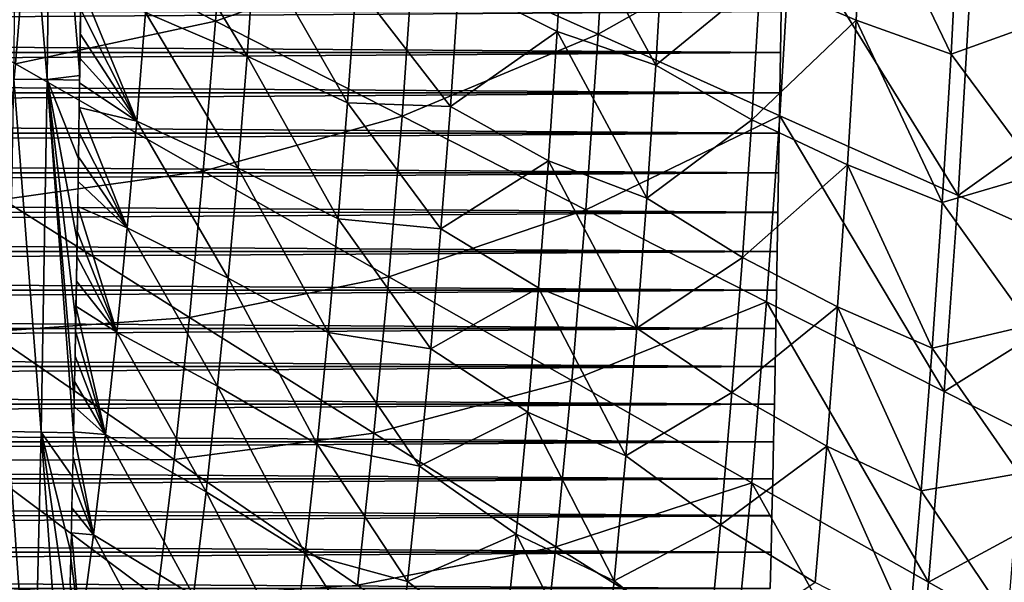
# Model space of a CAD drawing. Header units: millimetres. Extents: x -300 to 300, y -500 to 500.
# Tile 517 of 656: x 122 to 174, y -101 to -71. Entities that reach past the tile are written whole.
import ezdxf

# ---------------------------------------------------------------- set-up
doc = ezdxf.new("R2010")
doc.units = ezdxf.units.MM
doc.header["$LTSCALE"] = 81.481481
for name, color, linetype in [('1', 7, 'CONTINUOUS'), ('18', 7, 'CONTINUOUS'), ('19', 7, 'CONTINUOUS'), ('21', 7, 'CONTINUOUS'), ('5', 7, 'CONTINUOUS'), ('6', 7, 'CONTINUOUS')]:
    doc.layers.add(name, color=color, linetype=linetype)

msp = doc.modelspace()

# ---------------------------------------------------------------- linework, layer by layer
at = {"layer": '1', "color": 7, "linetype": 'CONTINUOUS'}
for points in [[(162.599, -71.027, 16), (162.568, -73.204, 16), (162.599, -71.028, 11), (162.599, -71.027, 16)], [(162.599, -71.028, 11), (162.568, -73.204, 16), (162.568, -73.205, 11), (162.599, -71.028, 11)], [(162.568, -73.204, 16), (162.537, -75.36, 16), (162.568, -73.205, 11), (162.568, -73.204, 16)], [(162.568, -73.205, 11), (162.537, -75.36, 16), (162.537, -75.361, 11), (162.568, -73.205, 11)], [(162.537, -75.36, 16), (162.504, -77.494, 16), (162.537, -75.361, 11), (162.537, -75.36, 16)], [(162.537, -75.361, 11), (162.504, -77.494, 16), (162.504, -77.495, 11), (162.537, -75.361, 11)], [(162.504, -77.494, 16), (162.47, -79.608, 16), (162.504, -77.495, 11), (162.504, -77.494, 16)], [(162.504, -77.495, 11), (162.47, -79.608, 16), (162.47, -79.609, 11), (162.504, -77.495, 11)], [(162.47, -79.608, 16), (162.435, -81.702, 16), (162.47, -79.609, 11), (162.47, -79.608, 16)], [(162.47, -79.609, 11), (162.435, -81.702, 16), (162.435, -81.703, 11), (162.47, -79.609, 11)], [(162.435, -81.702, 16), (162.4, -83.777, 16), (162.435, -81.703, 11), (162.435, -81.702, 16)], [(162.435, -81.703, 11), (162.4, -83.777, 16), (162.4, -83.778, 11), (162.435, -81.703, 11)], [(162.4, -83.777, 16), (162.363, -85.834, 16), (162.4, -83.778, 11), (162.4, -83.777, 16)], [(162.4, -83.778, 11), (162.363, -85.834, 16), (162.363, -85.835, 11), (162.4, -83.778, 11)], [(162.363, -85.834, 16), (162.325, -87.873, 16), (162.363, -85.835, 11), (162.363, -85.834, 16)], [(162.363, -85.835, 11), (162.325, -87.873, 16), (162.325, -87.873, 11), (162.363, -85.835, 11)], [(162.325, -87.873, 16), (162.286, -89.894, 16), (162.325, -87.873, 11), (162.325, -87.873, 16)], [(162.325, -87.873, 11), (162.286, -89.894, 16), (162.286, -89.895, 11), (162.325, -87.873, 11)], [(162.286, -89.894, 16), (162.245, -91.9, 16), (162.286, -89.895, 11), (162.286, -89.894, 16)], [(162.286, -89.895, 11), (162.245, -91.9, 16), (162.245, -91.9, 11), (162.286, -89.895, 11)], [(162.245, -91.9, 16), (162.204, -93.889, 16), (162.245, -91.9, 11), (162.245, -91.9, 16)], [(162.245, -91.9, 11), (162.204, -93.889, 16), (162.204, -93.889, 11), (162.245, -91.9, 11)], [(162.204, -93.889, 16), (162.162, -95.862, 16), (162.204, -93.889, 11), (162.204, -93.889, 16)], [(162.204, -93.889, 11), (162.162, -95.862, 16), (162.162, -95.862, 11), (162.204, -93.889, 11)], [(162.162, -95.862, 16), (162.118, -97.821, 16), (162.162, -95.862, 11), (162.162, -95.862, 16)], [(162.162, -95.862, 11), (162.118, -97.821, 16), (162.118, -97.82, 11), (162.162, -95.862, 11)], [(162.118, -97.821, 16), (162.074, -99.764, 16), (162.118, -97.82, 11), (162.118, -97.821, 16)], [(162.118, -97.82, 11), (162.074, -99.764, 16), (162.074, -99.764, 11), (162.118, -97.82, 11)], [(162.074, -99.764, 16), (162.028, -101.694, 16), (162.074, -99.764, 11), (162.074, -99.764, 16)], [(162.074, -99.764, 11), (162.028, -101.694, 16), (162.028, -101.693, 11), (162.074, -99.764, 11)]]:
    msp.add_3dface(points, dxfattribs=at)
at = {"layer": '18', "color": 7, "linetype": 'CONTINUOUS'}
for points in [[(121.819, -74.625, 58.294), (122.035, -55.908, 58.268), (123.59, -74.651, 58.348), (121.819, -74.625, 58.294)], [(122.035, -55.908, 58.268), (123.806, -55.925, 58.322), (123.59, -74.651, 58.348), (122.035, -55.908, 58.268)], [(123.59, -74.651, 58.348), (123.806, -55.925, 58.322), (125.318, -74.426, 58.279), (123.59, -74.651, 58.348)], [(123.806, -55.925, 58.322), (125.53, -55.948, 58.254), (125.318, -74.426, 58.279), (123.806, -55.925, 58.322)], [(125.318, -74.426, 58.279), (125.53, -55.948, 58.254), (125.379, -69.892, 58.273), (125.318, -74.426, 58.279)], [(121.496, -93.344, 58.321), (121.819, -74.625, 58.294), (123.268, -93.381, 58.373), (121.496, -93.344, 58.321)], [(121.819, -74.625, 58.294), (123.59, -74.651, 58.348), (123.268, -93.381, 58.373), (121.819, -74.625, 58.294)], [(123.268, -93.381, 58.373), (123.59, -74.651, 58.348), (124.992, -93.426, 58.304), (123.268, -93.381, 58.373)], [(125.314, -74.68, 58.279), (123.59, -74.651, 58.348), (125.318, -74.426, 58.279), (125.314, -74.68, 58.279)], [(123.59, -74.651, 58.348), (125.314, -74.68, 58.279), (125.253, -78.86, 58.285), (123.59, -74.651, 58.348)], [(123.59, -74.651, 58.348), (125.253, -78.86, 58.285), (125.182, -83.203, 58.29), (123.59, -74.651, 58.348)], [(124.992, -93.426, 58.304), (123.59, -74.651, 58.348), (125.028, -91.64, 58.301), (124.992, -93.426, 58.304)], [(125.028, -91.64, 58.301), (123.59, -74.651, 58.348), (125.107, -87.46, 58.296), (125.028, -91.64, 58.301)], [(125.107, -87.46, 58.296), (123.59, -74.651, 58.348), (125.182, -83.203, 58.29), (125.107, -87.46, 58.296)], [(121.047, -112.065, 58.344), (121.496, -93.344, 58.321), (122.819, -112.115, 58.396), (121.047, -112.065, 58.344)], [(121.496, -93.344, 58.321), (123.268, -93.381, 58.373), (122.819, -112.115, 58.396), (121.496, -93.344, 58.321)], [(122.819, -112.115, 58.396), (123.268, -93.381, 58.373), (124.562, -111.496, 58.325), (122.819, -112.115, 58.396)], [(123.268, -93.381, 58.373), (124.992, -93.426, 58.304), (124.944, -95.748, 58.307), (123.268, -93.381, 58.373)], [(123.268, -93.381, 58.373), (124.944, -95.748, 58.307), (124.855, -99.786, 58.312), (123.268, -93.381, 58.373)], [(124.562, -111.496, 58.325), (123.268, -93.381, 58.373), (124.762, -103.756, 58.316), (124.562, -111.496, 58.325)], [(124.762, -103.756, 58.316), (123.268, -93.381, 58.373), (124.855, -99.786, 58.312), (124.762, -103.756, 58.316)]]:
    msp.add_3dface(points, dxfattribs=at)
at = {"layer": '19', "color": 7, "linetype": 'CONTINUOUS'}
for points in [[(181.948, -73.713, 67.328), (182.504, -62.182, 67.271), (172.638, -70.109, 68.617), (181.948, -73.713, 67.328)], [(152.879, -72.244, 70.906), (153.443, -62.675, 70.854), (143.067, -67.841, 71.859), (152.879, -72.244, 70.906)], [(152.879, -72.244, 70.906), (163.13, -66.442, 69.79), (153.443, -62.675, 70.854), (152.879, -72.244, 70.906)], [(132.542, -71.548, 72.76), (133.114, -63.362, 72.712), (122.511, -66.41, 73.513), (132.542, -71.548, 72.76)], [(132.542, -71.548, 72.76), (143.067, -67.841, 71.859), (133.114, -63.362, 72.712), (132.542, -71.548, 72.76)], [(121.906, -73.816, 73.56), (122.511, -66.41, 73.513), (111.823, -68.021, 74.216), (121.906, -73.816, 73.56)], [(121.906, -73.816, 73.56), (132.542, -71.548, 72.76), (122.511, -66.41, 73.513), (121.906, -73.816, 73.56)], [(162.532, -76.58, 69.848), (163.13, -66.442, 69.79), (152.879, -72.244, 70.906), (162.532, -76.58, 69.848)], [(162.532, -76.58, 69.848), (172.008, -80.801, 68.679), (163.13, -66.442, 69.79), (162.532, -76.58, 69.848)], [(172.008, -80.801, 68.679), (172.638, -70.109, 68.617), (163.13, -66.442, 69.79), (172.008, -80.801, 68.679)], [(142.452, -76.601, 71.913), (143.067, -67.841, 71.859), (132.542, -71.548, 72.76), (142.452, -76.601, 71.913)], [(142.452, -76.601, 71.913), (152.879, -72.244, 70.906), (143.067, -67.841, 71.859), (142.452, -76.601, 71.913)], [(172.008, -80.801, 68.679), (181.948, -73.713, 67.328), (172.638, -70.109, 68.617), (172.008, -80.801, 68.679)], [(131.888, -79.522, 72.814), (132.542, -71.548, 72.76), (121.906, -73.816, 73.56), (131.888, -79.522, 72.814)], [(131.888, -79.522, 72.814), (142.452, -76.601, 71.913), (132.542, -71.548, 72.76), (131.888, -79.522, 72.814)], [(152.224, -81.567, 70.965), (152.879, -72.244, 70.906), (142.452, -76.601, 71.913), (152.224, -81.567, 70.965)], [(152.224, -81.567, 70.965), (162.532, -76.58, 69.848), (152.879, -72.244, 70.906), (152.224, -81.567, 70.965)], [(181.286, -84.949, 67.395), (181.948, -73.713, 67.328), (172.008, -80.801, 68.679), (181.286, -84.949, 67.395)], [(121.224, -81.028, 73.611), (131.888, -79.522, 72.814), (121.906, -73.816, 73.56), (121.224, -81.028, 73.611)], [(141.751, -85.133, 71.972), (142.452, -76.601, 71.913), (131.888, -79.522, 72.814), (141.751, -85.133, 71.972)], [(141.751, -85.133, 71.972), (152.224, -81.567, 70.965), (142.452, -76.601, 71.913), (141.751, -85.133, 71.972)], [(161.836, -86.456, 69.912), (162.532, -76.58, 69.848), (152.224, -81.567, 70.965), (161.836, -86.456, 69.912)], [(161.836, -86.456, 69.912), (171.274, -91.215, 68.749), (162.532, -76.58, 69.848), (161.836, -86.456, 69.912)], [(171.274, -91.215, 68.749), (172.008, -80.801, 68.679), (162.532, -76.58, 69.848), (171.274, -91.215, 68.749)], [(131.152, -87.286, 72.872), (131.888, -79.522, 72.814), (121.224, -81.028, 73.611), (131.152, -87.286, 72.872)], [(131.152, -87.286, 72.872), (141.751, -85.133, 71.972), (131.888, -79.522, 72.814), (131.152, -87.286, 72.872)], [(120.466, -88.047, 73.667), (131.152, -87.286, 72.872), (121.224, -81.028, 73.611), (120.466, -88.047, 73.667)], [(171.274, -91.215, 68.749), (181.286, -84.949, 67.395), (172.008, -80.801, 68.679), (171.274, -91.215, 68.749)], [(151.476, -90.646, 71.031), (152.224, -81.567, 70.965), (141.751, -85.133, 71.972), (151.476, -90.646, 71.031)], [(151.476, -90.646, 71.031), (161.836, -86.456, 69.912), (152.224, -81.567, 70.965), (151.476, -90.646, 71.031)], [(140.961, -93.44, 72.037), (141.751, -85.133, 71.972), (131.152, -87.286, 72.872), (140.961, -93.44, 72.037)], [(140.961, -93.44, 72.037), (151.476, -90.646, 71.031), (141.751, -85.133, 71.972), (140.961, -93.44, 72.037)], [(180.516, -95.89, 67.47), (181.286, -84.949, 67.395), (171.274, -91.215, 68.749), (180.516, -95.89, 67.47)], [(161.042, -96.073, 69.984), (161.836, -86.456, 69.912), (151.476, -90.646, 71.031), (161.042, -96.073, 69.984)], [(161.042, -96.073, 69.984), (170.437, -101.354, 68.826), (161.836, -86.456, 69.912), (161.042, -96.073, 69.984)], [(170.437, -101.354, 68.826), (171.274, -91.215, 68.749), (161.836, -86.456, 69.912), (170.437, -101.354, 68.826)], [(130.332, -94.842, 72.935), (131.152, -87.286, 72.872), (120.466, -88.047, 73.667), (130.332, -94.842, 72.935)], [(130.332, -94.842, 72.935), (140.961, -93.44, 72.037), (131.152, -87.286, 72.872), (130.332, -94.842, 72.935)], [(119.629, -94.875, 73.726), (130.332, -94.842, 72.935), (120.466, -88.047, 73.667), (119.629, -94.875, 73.726)], [(150.633, -99.483, 71.103), (151.476, -90.646, 71.031), (140.961, -93.44, 72.037), (150.633, -99.483, 71.103)], [(150.633, -99.483, 71.103), (161.042, -96.073, 69.984), (151.476, -90.646, 71.031), (150.633, -99.483, 71.103)], [(170.437, -101.354, 68.826), (180.516, -95.89, 67.47), (171.274, -91.215, 68.749), (170.437, -101.354, 68.826)], [(140.081, -101.521, 72.108), (140.961, -93.44, 72.037), (130.332, -94.842, 72.935), (140.081, -101.521, 72.108)], [(140.081, -101.521, 72.108), (150.633, -99.483, 71.103), (140.961, -93.44, 72.037), (140.081, -101.521, 72.108)], [(118.714, -101.512, 73.789), (129.428, -102.19, 73.002), (119.629, -94.875, 73.726), (118.714, -101.512, 73.789)], [(129.428, -102.19, 73.002), (130.332, -94.842, 72.935), (119.629, -94.875, 73.726), (129.428, -102.19, 73.002)], [(129.428, -102.19, 73.002), (140.081, -101.521, 72.108), (130.332, -94.842, 72.935), (129.428, -102.19, 73.002)], [(160.148, -105.432, 70.062), (161.042, -96.073, 69.984), (150.633, -99.483, 71.103), (160.148, -105.432, 70.062)], [(160.148, -105.432, 70.062), (169.493, -111.22, 68.911), (161.042, -96.073, 69.984), (160.148, -105.432, 70.062)], [(169.493, -111.22, 68.911), (170.437, -101.354, 68.826), (161.042, -96.073, 69.984), (169.493, -111.22, 68.911)], [(179.636, -106.54, 67.553), (180.516, -95.89, 67.47), (170.437, -101.354, 68.826), (179.636, -106.54, 67.553)], [(149.695, -108.081, 71.18), (150.633, -99.483, 71.103), (140.081, -101.521, 72.108), (149.695, -108.081, 71.18)], [(149.695, -108.081, 71.18), (160.148, -105.432, 70.062), (150.633, -99.483, 71.103), (149.695, -108.081, 71.18)], [(169.493, -111.22, 68.911), (179.636, -106.54, 67.553), (170.437, -101.354, 68.826), (169.493, -111.22, 68.911)]]:
    msp.add_3dface(points, dxfattribs=at)
at = {"layer": '21', "color": 7, "linetype": 'CONTINUOUS'}
for points in [[(166.997, -63.649, 54.222), (166.588, -71.49, 54.262), (161.495, -69.324, 54.876), (166.997, -63.649, 54.222)], [(166.588, -71.49, 54.262), (166.997, -63.649, 54.222), (171.637, -73.297, 53.614), (166.588, -71.49, 54.262)], [(171.637, -73.297, 53.614), (166.997, -63.649, 54.222), (172.055, -65.257, 53.573), (171.637, -73.297, 53.614)], [(128.823, -71.088, 58.007), (129.247, -65.202, 57.972), (134.219, -73.396, 57.573), (128.823, -71.088, 58.007)], [(134.219, -73.396, 57.573), (129.247, -65.202, 57.972), (134.655, -67.317, 57.536), (134.219, -73.396, 57.573)], [(150.706, -72.094, 56.05), (145.473, -69.447, 56.568), (151.127, -65.085, 56.011), (150.706, -72.094, 56.05)], [(150.706, -72.094, 56.05), (151.127, -65.085, 56.011), (155.939, -73.89, 55.496), (150.706, -72.094, 56.05)], [(155.939, -73.89, 55.496), (151.127, -65.085, 56.011), (156.367, -66.703, 55.456), (155.939, -73.89, 55.496)], [(171.637, -73.297, 53.614), (172.055, -65.257, 53.573), (176.817, -71.443, 52.914), (171.637, -73.297, 53.614)], [(155.939, -73.89, 55.496), (156.367, -66.703, 55.456), (161.495, -69.324, 54.876), (155.939, -73.89, 55.496)], [(134.219, -73.396, 57.573), (134.655, -67.317, 57.536), (139.56, -75.879, 57.112), (134.219, -73.396, 57.573)], [(139.56, -75.879, 57.112), (134.655, -67.317, 57.536), (140.008, -69.593, 57.074), (139.56, -75.879, 57.112)], [(139.56, -75.879, 57.112), (140.008, -69.593, 57.074), (145.022, -76.074, 56.608), (139.56, -75.879, 57.112)], [(145.022, -76.074, 56.608), (140.008, -69.593, 57.074), (145.473, -69.447, 56.568), (145.022, -76.074, 56.608)], [(145.022, -76.074, 56.608), (145.473, -69.447, 56.568), (150.706, -72.094, 56.05), (145.022, -76.074, 56.608)], [(161.046, -76.785, 54.919), (155.939, -73.89, 55.496), (161.495, -69.324, 54.876), (161.046, -76.785, 54.919)], [(166.588, -71.49, 54.262), (161.046, -76.785, 54.919), (161.495, -69.324, 54.876), (166.588, -71.49, 54.262)], [(125.365, -70.915, 58.269), (125.382, -69.618, 58.268), (128.355, -76.861, 58.045), (125.365, -70.915, 58.269)], [(128.355, -76.861, 58.045), (125.382, -69.618, 58.268), (128.823, -71.088, 58.007), (128.355, -76.861, 58.045)], [(125.348, -72.215, 58.271), (125.365, -70.915, 58.269), (128.355, -76.861, 58.045), (125.348, -72.215, 58.271)], [(128.355, -76.861, 58.045), (128.823, -71.088, 58.007), (133.74, -79.36, 57.613), (128.355, -76.861, 58.045)], [(133.74, -79.36, 57.613), (128.823, -71.088, 58.007), (134.219, -73.396, 57.573), (133.74, -79.36, 57.613)], [(166.588, -71.49, 54.262), (166.125, -79.181, 54.307), (161.046, -76.785, 54.919), (166.588, -71.49, 54.262)], [(166.125, -79.181, 54.307), (166.588, -71.49, 54.262), (171.165, -81.183, 53.66), (166.125, -79.181, 54.307)], [(171.165, -81.183, 53.66), (166.588, -71.49, 54.262), (171.637, -73.297, 53.614), (171.165, -81.183, 53.66)], [(176.357, -79.648, 52.96), (171.637, -73.297, 53.614), (176.817, -71.443, 52.914), (176.357, -79.648, 52.96)], [(125.33, -73.518, 58.273), (125.348, -72.215, 58.271), (128.355, -76.861, 58.045), (125.33, -73.518, 58.273)], [(150.235, -78.969, 56.092), (145.022, -76.074, 56.608), (150.706, -72.094, 56.05), (150.235, -78.969, 56.092)], [(150.235, -78.969, 56.092), (150.706, -72.094, 56.05), (155.462, -80.941, 55.54), (150.235, -78.969, 56.092)], [(155.462, -80.941, 55.54), (150.706, -72.094, 56.05), (155.939, -73.89, 55.496), (155.462, -80.941, 55.54)], [(125.312, -74.824, 58.275), (125.33, -73.518, 58.273), (128.355, -76.861, 58.045), (125.312, -74.824, 58.275)], [(133.74, -79.36, 57.613), (134.219, -73.396, 57.573), (139.066, -82.045, 57.154), (133.74, -79.36, 57.613)], [(139.066, -82.045, 57.154), (134.219, -73.396, 57.573), (139.56, -75.879, 57.112), (139.066, -82.045, 57.154)], [(171.165, -81.183, 53.66), (171.637, -73.297, 53.614), (176.357, -79.648, 52.96), (171.165, -81.183, 53.66)], [(155.462, -80.941, 55.54), (155.939, -73.89, 55.496), (161.046, -76.785, 54.919), (155.462, -80.941, 55.54)], [(125.293, -76.132, 58.277), (125.312, -74.824, 58.275), (128.355, -76.861, 58.045), (125.293, -76.132, 58.277)], [(139.066, -82.045, 57.154), (139.56, -75.879, 57.112), (144.523, -82.575, 56.652), (139.066, -82.045, 57.154)], [(144.523, -82.575, 56.652), (139.56, -75.879, 57.112), (145.022, -76.074, 56.608), (144.523, -82.575, 56.652)], [(125.274, -77.443, 58.279), (125.293, -76.132, 58.277), (127.844, -82.522, 58.085), (125.274, -77.443, 58.279)], [(127.844, -82.522, 58.085), (125.293, -76.132, 58.277), (128.355, -76.861, 58.045), (127.844, -82.522, 58.085)], [(144.523, -82.575, 56.652), (145.022, -76.074, 56.608), (150.235, -78.969, 56.092), (144.523, -82.575, 56.652)], [(127.844, -82.522, 58.085), (128.355, -76.861, 58.045), (133.217, -85.208, 57.655), (127.844, -82.522, 58.085)], [(133.217, -85.208, 57.655), (128.355, -76.861, 58.045), (133.74, -79.36, 57.613), (133.217, -85.208, 57.655)], [(160.545, -84.103, 54.965), (155.462, -80.941, 55.54), (161.046, -76.785, 54.919), (160.545, -84.103, 54.965)], [(166.125, -79.181, 54.307), (160.545, -84.103, 54.965), (161.046, -76.785, 54.919), (166.125, -79.181, 54.307)], [(125.254, -78.755, 58.281), (125.274, -77.443, 58.279), (127.844, -82.522, 58.085), (125.254, -78.755, 58.281)], [(125.233, -80.069, 58.283), (125.254, -78.755, 58.281), (127.844, -82.522, 58.085), (125.233, -80.069, 58.283)], [(149.715, -85.711, 56.138), (144.523, -82.575, 56.652), (150.235, -78.969, 56.092), (149.715, -85.711, 56.138)], [(149.715, -85.711, 56.138), (150.235, -78.969, 56.092), (154.933, -87.856, 55.588), (149.715, -85.711, 56.138)], [(154.933, -87.856, 55.588), (150.235, -78.969, 56.092), (155.462, -80.941, 55.54), (154.933, -87.856, 55.588)], [(133.217, -85.208, 57.655), (133.74, -79.36, 57.613), (138.527, -88.093, 57.199), (133.217, -85.208, 57.655)], [(138.527, -88.093, 57.199), (133.74, -79.36, 57.613), (139.066, -82.045, 57.154), (138.527, -88.093, 57.199)], [(166.125, -79.181, 54.307), (165.608, -86.724, 54.356), (160.545, -84.103, 54.965), (166.125, -79.181, 54.307)], [(165.608, -86.724, 54.356), (166.125, -79.181, 54.307), (170.637, -88.917, 53.711), (165.608, -86.724, 54.356)], [(170.637, -88.917, 53.711), (166.125, -79.181, 54.307), (171.165, -81.183, 53.66), (170.637, -88.917, 53.711)], [(125.212, -81.386, 58.285), (125.233, -80.069, 58.283), (127.844, -82.522, 58.085), (125.212, -81.386, 58.285)], [(175.84, -87.694, 53.01), (171.165, -81.183, 53.66), (176.357, -79.648, 52.96), (175.84, -87.694, 53.01)], [(154.933, -87.856, 55.588), (155.462, -80.941, 55.54), (160.545, -84.103, 54.965), (154.933, -87.856, 55.588)], [(125.19, -82.705, 58.286), (125.212, -81.386, 58.285), (127.289, -88.07, 58.128), (125.19, -82.705, 58.286)], [(127.289, -88.07, 58.128), (125.212, -81.386, 58.285), (127.844, -82.522, 58.085), (127.289, -88.07, 58.128)], [(170.637, -88.917, 53.711), (171.165, -81.183, 53.66), (175.84, -87.694, 53.01), (170.637, -88.917, 53.711)], [(138.527, -88.093, 57.199), (139.066, -82.045, 57.154), (143.976, -88.948, 56.698), (138.527, -88.093, 57.199)], [(143.976, -88.948, 56.698), (139.066, -82.045, 57.154), (144.523, -82.575, 56.652), (143.976, -88.948, 56.698)], [(127.289, -88.07, 58.128), (127.844, -82.522, 58.085), (132.648, -90.942, 57.7), (127.289, -88.07, 58.128)], [(132.648, -90.942, 57.7), (127.844, -82.522, 58.085), (133.217, -85.208, 57.655), (132.648, -90.942, 57.7)], [(143.976, -88.948, 56.698), (144.523, -82.575, 56.652), (149.715, -85.711, 56.138), (143.976, -88.948, 56.698)], [(125.168, -84.027, 58.288), (125.19, -82.705, 58.286), (127.289, -88.07, 58.128), (125.168, -84.027, 58.288)], [(125.145, -85.352, 58.29), (125.168, -84.027, 58.288), (127.289, -88.07, 58.128), (125.145, -85.352, 58.29)], [(159.991, -91.279, 55.016), (154.933, -87.856, 55.588), (160.545, -84.103, 54.965), (159.991, -91.279, 55.016)], [(165.608, -86.724, 54.356), (159.991, -91.279, 55.016), (160.545, -84.103, 54.965), (165.608, -86.724, 54.356)], [(132.648, -90.942, 57.7), (133.217, -85.208, 57.655), (137.941, -94.021, 57.246), (132.648, -90.942, 57.7)], [(137.941, -94.021, 57.246), (133.217, -85.208, 57.655), (138.527, -88.093, 57.199), (137.941, -94.021, 57.246)], [(125.121, -86.68, 58.292), (125.145, -85.352, 58.29), (127.289, -88.07, 58.128), (125.121, -86.68, 58.292)], [(149.144, -92.321, 56.188), (143.976, -88.948, 56.698), (149.715, -85.711, 56.138), (149.144, -92.321, 56.188)], [(149.144, -92.321, 56.188), (149.715, -85.711, 56.138), (154.354, -94.637, 55.639), (149.144, -92.321, 56.188)], [(154.354, -94.637, 55.639), (149.715, -85.711, 56.138), (154.933, -87.856, 55.588), (154.354, -94.637, 55.639)], [(125.097, -88.011, 58.294), (125.121, -86.68, 58.292), (126.69, -93.508, 58.173), (125.097, -88.011, 58.294)], [(126.69, -93.508, 58.173), (125.121, -86.68, 58.292), (127.289, -88.07, 58.128), (126.69, -93.508, 58.173)], [(165.608, -86.724, 54.356), (165.035, -94.119, 54.408), (159.991, -91.279, 55.016), (165.608, -86.724, 54.356)], [(165.035, -94.119, 54.408), (165.608, -86.724, 54.356), (170.054, -96.5, 53.766), (165.035, -94.119, 54.408)], [(170.054, -96.5, 53.766), (165.608, -86.724, 54.356), (170.637, -88.917, 53.711), (170.054, -96.5, 53.766)], [(154.354, -94.637, 55.639), (154.933, -87.856, 55.588), (159.991, -91.279, 55.016), (154.354, -94.637, 55.639)], [(175.266, -95.582, 53.065), (170.637, -88.917, 53.711), (175.84, -87.694, 53.01), (175.266, -95.582, 53.065)], [(125.072, -89.346, 58.296), (125.097, -88.011, 58.294), (126.69, -93.508, 58.173), (125.072, -89.346, 58.296)], [(126.69, -93.508, 58.173), (127.289, -88.07, 58.128), (132.034, -96.562, 57.748), (126.69, -93.508, 58.173)], [(132.034, -96.562, 57.748), (127.289, -88.07, 58.128), (132.648, -90.942, 57.7), (132.034, -96.562, 57.748)], [(137.941, -94.021, 57.246), (138.527, -88.093, 57.199), (143.381, -95.196, 56.748), (137.941, -94.021, 57.246)], [(143.381, -95.196, 56.748), (138.527, -88.093, 57.199), (143.976, -88.948, 56.698), (143.381, -95.196, 56.748)], [(143.381, -95.196, 56.748), (143.976, -88.948, 56.698), (149.144, -92.321, 56.188), (143.381, -95.196, 56.748)], [(170.054, -96.5, 53.766), (170.637, -88.917, 53.711), (175.266, -95.582, 53.065), (170.054, -96.5, 53.766)], [(125.047, -90.683, 58.298), (125.072, -89.346, 58.296), (126.69, -93.508, 58.173), (125.047, -90.683, 58.298)], [(125.02, -92.022, 58.3), (125.047, -90.683, 58.298), (126.69, -93.508, 58.173), (125.02, -92.022, 58.3)], [(132.034, -96.562, 57.748), (132.648, -90.942, 57.7), (137.309, -99.832, 57.296), (132.034, -96.562, 57.748)], [(137.309, -99.832, 57.296), (132.648, -90.942, 57.7), (137.941, -94.021, 57.246), (137.309, -99.832, 57.296)], [(159.383, -98.313, 55.07), (154.354, -94.637, 55.639), (159.991, -91.279, 55.016), (159.383, -98.313, 55.07)], [(165.035, -94.119, 54.408), (159.383, -98.313, 55.07), (159.991, -91.279, 55.016), (165.035, -94.119, 54.408)], [(124.993, -93.364, 58.302), (125.02, -92.022, 58.3), (126.69, -93.508, 58.173), (124.993, -93.364, 58.302)], [(148.522, -98.8, 56.24), (143.381, -95.196, 56.748), (149.144, -92.321, 56.188), (148.522, -98.8, 56.24)], [(148.522, -98.8, 56.24), (149.144, -92.321, 56.188), (153.723, -101.283, 55.693), (148.522, -98.8, 56.24)], [(153.723, -101.283, 55.693), (149.144, -92.321, 56.188), (154.354, -94.637, 55.639), (153.723, -101.283, 55.693)], [(124.966, -94.707, 58.304), (124.993, -93.364, 58.302), (126.047, -98.835, 58.221), (124.966, -94.707, 58.304)], [(126.047, -98.835, 58.221), (124.993, -93.364, 58.302), (126.69, -93.508, 58.173), (126.047, -98.835, 58.221)], [(126.047, -98.835, 58.221), (126.69, -93.508, 58.173), (131.375, -102.068, 57.798), (126.047, -98.835, 58.221)], [(131.375, -102.068, 57.798), (126.69, -93.508, 58.173), (132.034, -96.562, 57.748), (131.375, -102.068, 57.798)], [(137.309, -99.832, 57.296), (137.941, -94.021, 57.246), (142.736, -101.319, 56.8), (137.309, -99.832, 57.296)], [(142.736, -101.319, 56.8), (137.941, -94.021, 57.246), (143.381, -95.196, 56.748), (142.736, -101.319, 56.8)], [(165.035, -94.119, 54.408), (164.408, -101.367, 54.465), (159.383, -98.313, 55.07), (165.035, -94.119, 54.408)], [(164.408, -101.367, 54.465), (165.035, -94.119, 54.408), (169.414, -103.933, 53.824), (164.408, -101.367, 54.465)], [(169.414, -103.933, 53.824), (165.035, -94.119, 54.408), (170.054, -96.5, 53.766), (169.414, -103.933, 53.824)], [(124.937, -96.051, 58.305), (124.966, -94.707, 58.304), (126.047, -98.835, 58.221), (124.937, -96.051, 58.305)], [(153.723, -101.283, 55.693), (154.354, -94.637, 55.639), (159.383, -98.313, 55.07), (153.723, -101.283, 55.693)], [(142.736, -101.319, 56.8), (143.381, -95.196, 56.748), (148.522, -98.8, 56.24), (142.736, -101.319, 56.8)], [(174.633, -103.315, 53.124), (170.054, -96.5, 53.766), (175.266, -95.582, 53.065), (174.633, -103.315, 53.124)], [(124.908, -97.396, 58.307), (124.937, -96.051, 58.305), (126.047, -98.835, 58.221), (124.908, -97.396, 58.307)], [(131.375, -102.068, 57.798), (132.034, -96.562, 57.748), (136.63, -105.526, 57.349), (131.375, -102.068, 57.798)], [(136.63, -105.526, 57.349), (132.034, -96.562, 57.748), (137.309, -99.832, 57.296), (136.63, -105.526, 57.349)], [(169.414, -103.933, 53.824), (170.054, -96.5, 53.766), (174.633, -103.315, 53.124), (169.414, -103.933, 53.824)], [(124.878, -98.741, 58.309), (124.908, -97.396, 58.307), (126.047, -98.835, 58.221), (124.878, -98.741, 58.309)], [(158.721, -105.206, 55.128), (153.723, -101.283, 55.693), (159.383, -98.313, 55.07), (158.721, -105.206, 55.128)], [(164.408, -101.367, 54.465), (158.721, -105.206, 55.128), (159.383, -98.313, 55.07), (164.408, -101.367, 54.465)], [(124.848, -100.087, 58.311), (124.878, -98.741, 58.309), (125.359, -104.052, 58.27), (124.848, -100.087, 58.311)], [(125.359, -104.052, 58.27), (124.878, -98.741, 58.309), (126.047, -98.835, 58.221), (125.359, -104.052, 58.27)], [(125.359, -104.052, 58.27), (126.047, -98.835, 58.221), (130.67, -107.461, 57.85), (125.359, -104.052, 58.27)], [(130.67, -107.461, 57.85), (126.047, -98.835, 58.221), (131.375, -102.068, 57.798), (130.67, -107.461, 57.85)], [(147.85, -105.147, 56.296), (142.736, -101.319, 56.8), (148.522, -98.8, 56.24), (147.85, -105.147, 56.296)], [(147.85, -105.147, 56.296), (148.522, -98.8, 56.24), (153.04, -107.796, 55.751), (147.85, -105.147, 56.296)], [(153.04, -107.796, 55.751), (148.522, -98.8, 56.24), (153.723, -101.283, 55.693), (153.04, -107.796, 55.751)], [(136.63, -105.526, 57.349), (137.309, -99.832, 57.296), (142.042, -107.318, 56.856), (136.63, -105.526, 57.349)], [(142.042, -107.318, 56.856), (137.309, -99.832, 57.296), (142.736, -101.319, 56.8), (142.042, -107.318, 56.856)], [(124.817, -101.432, 58.313), (124.848, -100.087, 58.311), (125.359, -104.052, 58.27), (124.817, -101.432, 58.313)], [(142.042, -107.318, 56.856), (142.736, -101.319, 56.8), (147.85, -105.147, 56.296), (142.042, -107.318, 56.856)], [(153.04, -107.796, 55.751), (153.723, -101.283, 55.693), (158.721, -105.206, 55.128), (153.04, -107.796, 55.751)]]:
    msp.add_3dface(points, dxfattribs=at)
at = {"layer": '5', "color": 7, "linetype": 'CONTINUOUS'}
for points in [[(162.599, -71.028, 11), (-162.568, -73.204, 11), (-162.599, -71.027, 11), (162.599, -71.028, 11)], [(162.599, -71.028, 11), (162.568, -73.205, 11), (-162.568, -73.204, 11), (162.599, -71.028, 11)], [(162.568, -73.205, 11), (-162.537, -75.36, 11), (-162.568, -73.204, 11), (162.568, -73.205, 11)], [(162.568, -73.205, 11), (162.537, -75.361, 11), (-162.537, -75.36, 11), (162.568, -73.205, 11)], [(162.537, -75.361, 11), (-162.504, -77.494, 11), (-162.537, -75.36, 11), (162.537, -75.361, 11)], [(162.537, -75.361, 11), (162.504, -77.495, 11), (-162.504, -77.494, 11), (162.537, -75.361, 11)], [(162.504, -77.495, 11), (-162.47, -79.608, 11), (-162.504, -77.494, 11), (162.504, -77.495, 11)], [(162.504, -77.495, 11), (162.47, -79.609, 11), (-162.47, -79.608, 11), (162.504, -77.495, 11)], [(162.47, -79.609, 11), (-162.435, -81.702, 11), (-162.47, -79.608, 11), (162.47, -79.609, 11)], [(162.47, -79.609, 11), (162.435, -81.703, 11), (-162.435, -81.702, 11), (162.47, -79.609, 11)], [(162.435, -81.703, 11), (-162.4, -83.777, 11), (-162.435, -81.702, 11), (162.435, -81.703, 11)], [(162.435, -81.703, 11), (162.4, -83.778, 11), (-162.4, -83.777, 11), (162.435, -81.703, 11)], [(162.4, -83.778, 11), (-162.363, -85.834, 11), (-162.4, -83.777, 11), (162.4, -83.778, 11)], [(162.4, -83.778, 11), (162.363, -85.835, 11), (-162.363, -85.834, 11), (162.4, -83.778, 11)], [(162.363, -85.835, 11), (162.325, -87.873, 11), (-162.363, -85.834, 11), (162.363, -85.835, 11)], [(162.325, -87.873, 11), (-162.325, -87.873, 11), (-162.363, -85.834, 11), (162.325, -87.873, 11)], [(162.325, -87.873, 11), (162.286, -89.895, 11), (-162.325, -87.873, 11), (162.325, -87.873, 11)], [(162.286, -89.895, 11), (-162.286, -89.894, 11), (-162.325, -87.873, 11), (162.286, -89.895, 11)], [(162.286, -89.895, 11), (162.245, -91.9, 11), (-162.286, -89.894, 11), (162.286, -89.895, 11)], [(162.245, -91.9, 11), (-162.245, -91.9, 11), (-162.286, -89.894, 11), (162.245, -91.9, 11)], [(162.245, -91.9, 11), (162.204, -93.889, 11), (-162.245, -91.9, 11), (162.245, -91.9, 11)], [(162.204, -93.889, 11), (-162.204, -93.889, 11), (-162.245, -91.9, 11), (162.204, -93.889, 11)], [(162.204, -93.889, 11), (162.162, -95.862, 11), (-162.204, -93.889, 11), (162.204, -93.889, 11)], [(162.162, -95.862, 11), (-162.162, -95.862, 11), (-162.204, -93.889, 11), (162.162, -95.862, 11)], [(162.162, -95.862, 11), (162.118, -97.82, 11), (-162.162, -95.862, 11), (162.162, -95.862, 11)], [(162.118, -97.82, 11), (-162.118, -97.821, 11), (-162.162, -95.862, 11), (162.118, -97.82, 11)], [(162.118, -97.82, 11), (162.074, -99.764, 11), (-162.118, -97.821, 11), (162.118, -97.82, 11)], [(162.074, -99.764, 11), (-162.074, -99.764, 11), (-162.118, -97.821, 11), (162.074, -99.764, 11)], [(162.074, -99.764, 11), (162.028, -101.693, 11), (-162.074, -99.764, 11), (162.074, -99.764, 11)], [(162.028, -101.693, 11), (-162.028, -101.694, 11), (-162.074, -99.764, 11), (162.028, -101.693, 11)]]:
    msp.add_3dface(points, dxfattribs=at)
at = {"layer": '6', "color": 7, "linetype": 'CONTINUOUS'}
for points in [[(162.568, -73.204, 16), (162.599, -71.027, 16), (-162.599, -71.028, 16), (162.568, -73.204, 16)], [(162.568, -73.204, 16), (-162.599, -71.028, 16), (-162.568, -73.205, 16), (162.568, -73.204, 16)], [(162.537, -75.36, 16), (162.568, -73.204, 16), (-162.568, -73.205, 16), (162.537, -75.36, 16)], [(162.537, -75.36, 16), (-162.568, -73.205, 16), (-162.537, -75.361, 16), (162.537, -75.36, 16)], [(162.504, -77.494, 16), (162.537, -75.36, 16), (-162.537, -75.361, 16), (162.504, -77.494, 16)], [(162.504, -77.494, 16), (-162.537, -75.361, 16), (-162.504, -77.495, 16), (162.504, -77.494, 16)], [(162.47, -79.608, 16), (162.504, -77.494, 16), (-162.504, -77.495, 16), (162.47, -79.608, 16)], [(162.47, -79.608, 16), (-162.504, -77.495, 16), (-162.47, -79.609, 16), (162.47, -79.608, 16)], [(162.435, -81.702, 16), (162.47, -79.608, 16), (-162.47, -79.609, 16), (162.435, -81.702, 16)], [(162.435, -81.702, 16), (-162.47, -79.609, 16), (-162.435, -81.703, 16), (162.435, -81.702, 16)], [(162.4, -83.777, 16), (162.435, -81.702, 16), (-162.435, -81.703, 16), (162.4, -83.777, 16)], [(162.4, -83.777, 16), (-162.435, -81.703, 16), (-162.4, -83.778, 16), (162.4, -83.777, 16)], [(162.363, -85.834, 16), (162.4, -83.777, 16), (-162.4, -83.778, 16), (162.363, -85.834, 16)], [(162.363, -85.834, 16), (-162.4, -83.778, 16), (-162.363, -85.835, 16), (162.363, -85.834, 16)], [(162.363, -85.834, 16), (-162.363, -85.835, 16), (-162.325, -87.873, 16), (162.363, -85.834, 16)], [(162.325, -87.873, 16), (162.363, -85.834, 16), (-162.325, -87.873, 16), (162.325, -87.873, 16)], [(162.325, -87.873, 16), (-162.325, -87.873, 16), (-162.286, -89.895, 16), (162.325, -87.873, 16)], [(162.286, -89.894, 16), (162.325, -87.873, 16), (-162.286, -89.895, 16), (162.286, -89.894, 16)], [(162.286, -89.894, 16), (-162.286, -89.895, 16), (-162.245, -91.9, 16), (162.286, -89.894, 16)], [(162.245, -91.9, 16), (162.286, -89.894, 16), (-162.245, -91.9, 16), (162.245, -91.9, 16)], [(162.245, -91.9, 16), (-162.245, -91.9, 16), (-162.204, -93.889, 16), (162.245, -91.9, 16)], [(162.204, -93.889, 16), (162.245, -91.9, 16), (-162.204, -93.889, 16), (162.204, -93.889, 16)], [(162.204, -93.889, 16), (-162.204, -93.889, 16), (-162.162, -95.862, 16), (162.204, -93.889, 16)], [(162.162, -95.862, 16), (162.204, -93.889, 16), (-162.162, -95.862, 16), (162.162, -95.862, 16)], [(162.162, -95.862, 16), (-162.162, -95.862, 16), (-162.118, -97.82, 16), (162.162, -95.862, 16)], [(162.118, -97.821, 16), (162.162, -95.862, 16), (-162.118, -97.82, 16), (162.118, -97.821, 16)], [(162.118, -97.821, 16), (-162.118, -97.82, 16), (-162.074, -99.764, 16), (162.118, -97.821, 16)], [(162.074, -99.764, 16), (162.118, -97.821, 16), (-162.074, -99.764, 16), (162.074, -99.764, 16)], [(162.074, -99.764, 16), (-162.074, -99.764, 16), (-162.028, -101.693, 16), (162.074, -99.764, 16)], [(162.028, -101.694, 16), (162.074, -99.764, 16), (-162.028, -101.693, 16), (162.028, -101.694, 16)]]:
    msp.add_3dface(points, dxfattribs=at)

doc.saveas('drawing.dxf')
